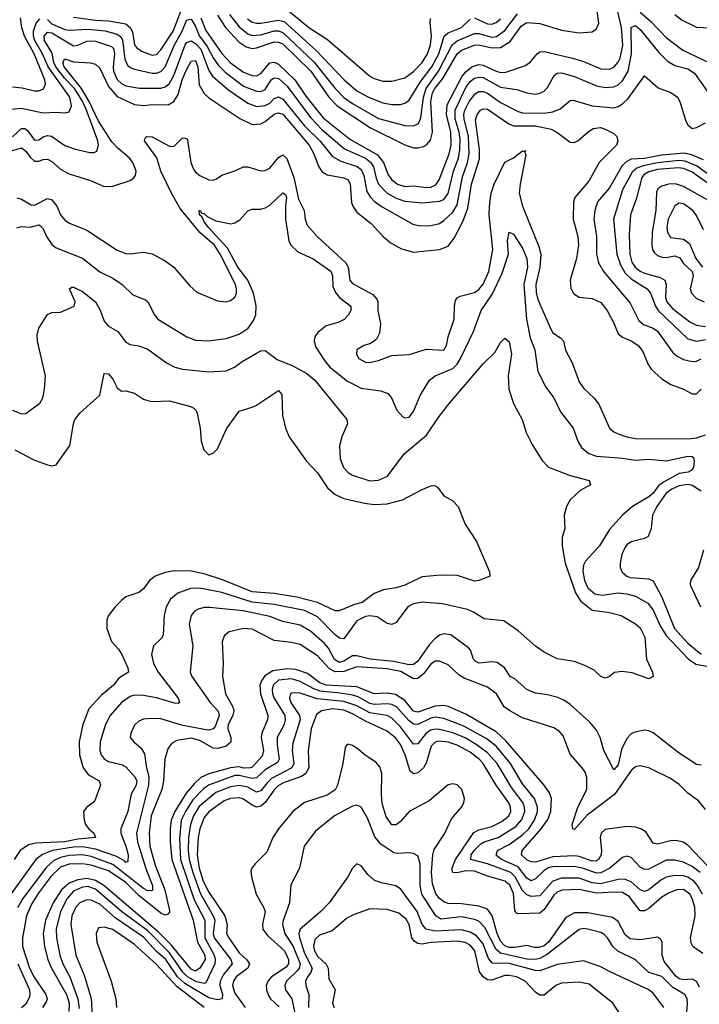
# Model space of a CAD drawing. Header units: inches. Extents: x 884549 to 1028252, y 526810 to 653624.
# Tile 467 of 656: x 941822 to 944942, y 583604 to 588126. Entities that reach past the tile are written whole.
import ezdxf

# ---------------------------------------------------------------- set-up
doc = ezdxf.new("R2010")
doc.units = ezdxf.units.IN
doc.header["$MEASUREMENT"] = 0
doc.layers.add('A9548', color=7, linetype='Continuous')

msp = doc.modelspace()

# ---------------------------------------------------------------- linework, layer by layer
at = {"layer": 'A9548', "color": 5}
for points, elevation in [([(942730, 588146.8), (942767, 588090), (942830, 588022.3), (942861.4, 588001.4), (942890, 587994.5), (942910, 587997), (942990, 588023.9), (943010, 588023.3), (943030, 588014.8), (943159.4, 587890), (943241.6, 587770), (943280.4, 587730), (943433.3, 587630), (943590, 587551), (943630, 587537.3), (943650, 587537.2), (943676, 587544), (943690, 587551.1), (943707.5, 587572.5), (943717.1, 587610), (943709.8, 587749.8), (943717.3, 587790), (943727.6, 587810), (943764.4, 587855.6), (943830, 587968.7), (943850, 587986.8), (943910.2, 588009.8), (943930, 588010.5), (943990, 587996.2), (944030, 587998.4), (944074.1, 588025.9), (944123.9, 588096.1), (944150, 588113.2), (944210, 588108.3), (944310, 588078.7), (944390, 588065.1), (944449.7, 588070), (944470, 588084.4), (944480.8, 588110), (944467.8, 588212.2)], 2420), ([(942070, 588137), (942170, 588123.4), (942230, 588120.8), (942310, 588106.7), (942329.6, 588089.6), (942340.2, 588070), (942350.1, 588010.1), (942358, 587998), (942380.9, 587980.9), (942430, 587962.6), (942450, 587966.9), (942470, 587987.8), (942527.3, 588072.7), (942570, 588184.2)], 2380), ([(942654, 588134), (942676.5, 588076.5), (942750, 587971.5), (942790, 587928.2), (942850, 587884.6), (942890, 587869), (942910, 587868.2), (942930, 587879.2), (942970, 587927.7), (942990, 587930.3), (943010, 587921.5), (943085.8, 587850), (943135.4, 587775.4), (943215, 587675), (943338.1, 587578.1), (943464.7, 587504.7), (943493.1, 587470), (943513.8, 587413.8), (943530, 587390.6), (943556.1, 587370), (943590, 587359.7), (943630, 587363.3), (943690, 587355), (943710, 587356.7), (943732.3, 587367.7), (943748.5, 587390), (943793.9, 587510), (943803.4, 587550), (943801.5, 587610), (943781.5, 587690), (943785.3, 587734.7), (943854, 587866), (943870, 587887.2), (943897.6, 587910), (943930, 587920.2), (943950, 587917.4), (944010, 587889.1), (944030, 587884), (944054.8, 587885.2), (944145, 587915), (944167.6, 587932.4), (944197.8, 587970), (944210, 587978.2), (944230, 587979.9), (944360.8, 587950), (944410, 587934.2), (944490, 587899.9), (944530, 587898.1), (944550, 587908.1), (944569.2, 587930.8), (944578.2, 587950), (944590.5, 588009.5), (944584.6, 588090), (944562, 588190)], 2380), ([(943062.5, 588162.5), (943150, 588090.1), (943235.3, 588035.3), (943428.9, 587868.9), (943450, 587856.6), (943490, 587844.2), (943530, 587843.3), (943590, 587859.8), (943630, 587887.8), (943670, 587930.1), (943694.2, 587970), (943709, 588010), (943712.2, 588050), (943706.7, 588113.3), (943708.5, 588131.5)], 2480), ([(944670, 588160.6), (944718.8, 588118.8), (944790, 588044.9), (944866.8, 587986.8), (944985.2, 587930)], 2380), ([(941750, 587712), (941830, 587720.3), (941930, 587698.7), (941990, 587701.4), (942030, 587698), (942050, 587702.3), (942060.8, 587730), (942053.1, 587770), (941952.6, 587910), (941927.7, 587970), (941891.2, 588030), (941885.6, 588050), (941886, 588074), (941897.9, 588110), (941914.5, 588130)], 2360), ([(941790, 587817.9), (941833.6, 587813.6), (941890, 587800.1), (941910, 587800.1), (941931.4, 587808.6), (941941.2, 587830), (941938.3, 587850), (941888.3, 587970), (941844.6, 588050), (941832.2, 588090), (941826, 588134)], 2380), ([(941950, 588126.5), (941970, 588107.6), (942030, 588081.6), (942050, 588078.5), (942136.8, 588083.2), (942215.4, 588075.4), (942270, 588060.1), (942287.4, 588047.4), (942293.7, 588033.7), (942304.7, 587944.7), (942317.8, 587917.8), (942330, 587906.9), (942350, 587898.7), (942430, 587880.4), (942450, 587880.1), (942470, 587887.4), (942490, 587909.6), (942532.4, 588010), (942566.3, 588070), (942590, 588126), (942610, 588128.6), (942630, 588095), (942647.6, 588050), (942682.3, 588002.3), (942710.5, 587950.5), (942735.7, 587915.7), (942765.8, 587885.8), (942850, 587820.1), (942910, 587797.3), (942930, 587795.8), (942950, 587805.7), (942977, 587850), (942990, 587859.7), (943010, 587856.6), (943050, 587820.3), (943157, 587677), (943210, 587621.8), (943313.5, 587533.5), (943409.5, 587489.5), (943432.3, 587472.3), (943446.2, 587450), (943458.2, 587398.2), (943470, 587370.7), (943510, 587329.7), (943550, 587305.8), (943590, 587293.3), (943670, 587285), (943750, 587293.3), (943770, 587300.6), (943790, 587327.8), (943814.1, 587430), (943836.2, 587490), (943843.2, 587530), (943844.5, 587575.5), (943840, 587610), (943820.8, 587670), (943820.8, 587710), (943870, 587815), (943890, 587842.8), (943910, 587856.9), (943930, 587862.4), (943950, 587860.9), (944030, 587816.3), (944105.2, 587805.2), (944150, 587789.5), (944190, 587784.8), (944210, 587787.9), (944230, 587798.3), (944244.9, 587815.1), (944275.7, 587870), (944290, 587880.4), (944310, 587882.7), (944370, 587865.4), (944470, 587821.6), (944510, 587813.9), (944550, 587817.9), (944570, 587827.4), (944590, 587844.8), (944615.8, 587890), (944631, 587970), (944629.6, 588090.4), (944650, 588098.9), (944670, 588081.7), (944756.1, 587976.1), (944795.7, 587935.7), (944830, 587915.9), (944890, 587900.1), (944920.8, 587880.8), (944977.9, 587797.9)], 2360), ([(942785.2, 588150), (942830, 588092.6), (942870, 588061.1), (942890, 588053.1), (942930, 588055.8), (942990, 588074.6), (943010, 588075.2), (943030, 588066.6), (943172.4, 587932.4), (943270, 587810.1), (943310, 587768.4), (943350, 587740.8), (943470, 587672.8), (943590, 587640.1), (943630, 587638), (943652.6, 587650), (943664.1, 587675.9), (943675.5, 587770), (943688, 587810), (943745.2, 587890), (943807.3, 588010), (943830, 588028.7), (943910, 588062.5), (943930, 588061.9), (943990, 588045.8), (944010.8, 588049.2), (944050, 588076.1), (944107.6, 588152.4)], 2440), ([(942868.1, 588130), (942890, 588115.4), (942910, 588109.8), (942930, 588109.5), (943010, 588124.6), (943037.1, 588117.1), (943183.9, 587983.9), (943311.2, 587850), (943370, 587800.1), (943423.5, 587770), (943490, 587743.9), (943530, 587736.1), (943570, 587737.1), (943590, 587742.2), (943610, 587755.9), (943660.4, 587839.6), (943714.6, 587910), (943746.8, 587970), (943771.2, 588050), (943790, 588066.4), (943849.8, 588090.2), (943890, 588129.2)], 2460), ([(943910, 588133.9), (943970, 588106.6), (943990, 588105.9), (944010, 588113.8), (944030, 588129.4)], 2460), ([(944829.9, 588149.9), (944863.5, 588123.5), (944930, 588091.5), (944990, 588088.6)], 2420), ([(941790, 587587.8), (941830, 587627), (941845.6, 587625.6), (941857.6, 587617.6), (941890, 587573.2), (941910, 587574.4), (941930, 587588.3), (941950, 587594.6), (941968.7, 587591.3), (942030, 587547.8), (942072.3, 587532.3), (942144.4, 587515.6), (942163.9, 587516.1), (942177.1, 587522.9), (942184.6, 587550), (942181.7, 587570), (942129.3, 587710), (942110, 587752.3), (942074, 587810), (942030, 587856.3), (941988.7, 587910), (941979.2, 587930), (941971.9, 587971.9), (941936.9, 588030), (941935.4, 588050), (941950, 588068.8), (941970, 588065.2), (942070, 588006.2), (942090, 588009.5), (942130, 588026.9), (942150, 588029.4), (942170, 588027.6), (942243.7, 588003.7), (942253.4, 587993.4), (942258.2, 587970), (942251, 587910), (942253.2, 587890), (942270, 587851.3), (942290, 587832.6), (942310, 587822.7), (942371.9, 587811.9), (942470, 587811.6), (942490, 587818.3), (942508.1, 587831.9), (942530, 587869.4), (942582.1, 588010), (942590, 588021.9), (942610, 588028.7), (942630, 588016.5), (942653.6, 587990), (942690, 587892.5), (942706.8, 587866.8), (942782.1, 587802.1), (942870, 587742.9), (942910, 587727.8), (942950, 587731.8), (942970, 587743.4), (942990, 587764.1), (943010, 587772), (943030, 587761.7), (943130, 587638.1), (943200.1, 587570), (943258.3, 587498.3), (943296.1, 587476.1), (943371.3, 587451.3), (943390, 587437.7), (943401.7, 587410), (943416.6, 587336.6), (943431.9, 587311.9), (943451.6, 587291.6), (943486.3, 587266.3), (943626.4, 587186.4), (943658.7, 587178.7), (943710, 587180.9), (943750, 587190.1), (943770, 587204), (943810, 587242.3), (943830, 587275.8), (943855.7, 587404.3), (943877.8, 587470), (943885.6, 587510), (943882.9, 587590), (943862.3, 587670), (943861.5, 587690), (943866.1, 587710), (943885.9, 587750), (943913.7, 587786.3), (943930, 587796), (943950, 587796.7), (943970, 587789.1), (944030, 587745.9), (944110, 587704.5), (944130, 587698.9), (944230, 587696.5), (944270, 587703.1), (944302.9, 587717.1), (944350, 587755.5), (944363.3, 587756.7), (944450, 587730.1), (944550, 587721.5), (944570, 587726.8), (944590, 587739.3), (944616, 587764), (944690, 587868.4), (944753.8, 587813.8), (944811.7, 587791.7), (944842.2, 587770), (944852.5, 587750), (944880.6, 587660.6), (944890, 587643.7), (944910, 587626), (944930, 587631.1), (944970, 587652.5)], 2340), ([(941710, 587501), (941830, 587537.2), (941850, 587522.9), (941870, 587494.3), (941890, 587476.2), (941910, 587475.6), (941930, 587484.1), (941950, 587485.9), (941970, 587474.7), (942010, 587440.3), (942050, 587418), (942146.8, 587386.8), (942210, 587359.8), (942250, 587362.2), (942330, 587387.7), (942344, 587396), (942354.5, 587410), (942356.7, 587430), (942341.5, 587470), (942327, 587490), (942274.2, 587534.2), (942245.2, 587565.2), (942182.5, 587662.5), (942141.2, 587750), (942105.8, 587810), (942026.7, 587910), (942020.6, 587930), (942030, 587946.6), (942070, 587932.8), (942148.1, 587928.1), (942170, 587921.5), (942190, 587903.6), (942230, 587819.9), (942270, 587773.7), (942350, 587736.2), (942390, 587731.3), (942430, 587736.5), (942504.7, 587735.3), (942530, 587750.6), (942550, 587782.7), (942568, 587850), (942586.7, 587893.3), (942610, 587935.3), (942630, 587938.4), (942640.4, 587910), (942646.4, 587826.4), (942670, 587787), (942690, 587767.3), (942833, 587673), (942890, 587645.4), (942930, 587648.2), (942950, 587658), (942990, 587692.7), (943010, 587698), (943030, 587692), (943151, 587550), (943172.4, 587510), (943193.4, 587453.4), (943210, 587428.8), (943234.1, 587414.1), (943310, 587400.1), (943330.1, 587390), (943339.9, 587370), (943346, 587286), (943351.3, 587270), (943370, 587242), (943436.5, 587190), (943491.1, 587130), (943523.5, 587103.5), (943574.4, 587074.4), (943630, 587059.1), (943749.9, 587070.1), (943790, 587085.9), (943817.5, 587122.5), (943857.9, 587202.1), (943879.8, 587260.2), (943896.3, 587370), (943933.3, 587486.7), (943932.5, 587530), (943915.4, 587664.6), (943921.7, 587690), (943938.2, 587710), (943950, 587717.1), (943970, 587715.3), (944068.2, 587648.2), (944090, 587639.2), (944190, 587638.9), (944262.6, 587622.6), (944288.9, 587608.9), (944350, 587562.9), (944370, 587562.6), (944384.2, 587570), (944429.9, 587610.1), (944454.3, 587625.7), (944489.3, 587630.7), (944510, 587623.5), (944550, 587603.5), (944563, 587590), (944567.6, 587570), (944561.6, 587550), (944482.5, 587470), (944435.4, 587384.6), (944371.2, 587310), (944364, 587290), (944363.4, 587210), (944384.9, 587130), (944387.6, 587090), (944378.9, 587030), (944349, 586930), (944352.3, 586892.3), (944366.5, 586866.5), (944390, 586852.3), (944450, 586845), (944490, 586826.7), (944519.2, 586790), (944550, 586732.9), (944570, 586683.5), (944590, 586667.8), (944632.7, 586650), (944662.2, 586630), (944682.6, 586602.6), (944705.7, 586545.7), (944721.2, 586521.2), (944770, 586476.3), (944811.3, 586451.3), (944870, 586429.4), (944910, 586407.8), (944930, 586407.8), (944950, 586429.2)], 2320), ([(941810, 587307.4), (941830, 587302.1), (941875.5, 587275.5), (941890, 587275), (941950, 587304.5), (941970, 587299), (941992.4, 587270), (942010, 587229.3), (942030, 587205.6), (942051.6, 587191.6), (942130, 587160.1), (942270, 587067.4), (942310, 587052.3), (942330, 587050.2), (942390, 587058.6), (942430, 587050.2), (942490, 587018), (942530, 586990.2), (942604.1, 586904.1), (942635.4, 586875.4), (942730, 586834.7), (942770, 586830.2), (942790, 586836.3), (942810, 586851.6), (942817.5, 586870), (942817.3, 586890), (942812.7, 586910), (942743, 587050), (942716.3, 587090), (942650, 587148), (942559.4, 587259.4), (942522.7, 587322.7), (942471, 587430), (942452, 587492), (942396.1, 587570), (942398.2, 587581.8), (942405.6, 587590), (942430, 587588.4), (942510, 587544.9), (942530, 587543.1), (942570, 587583), (942582.6, 587582.6), (942590, 587580.9), (942592.3, 587572.3), (942607.5, 587470), (942620.1, 587440.1), (942630, 587425.1), (942650, 587410.2), (942690, 587391.3), (942710, 587388.9), (942725.5, 587394.5), (942750, 587412.3), (942810, 587432.1), (942850, 587451), (942870, 587450.2), (942930, 587431.8), (942950, 587433.7), (942970, 587444.9), (943010, 587492.7), (943030, 587505.4), (943048.6, 587488.6), (943081.2, 587401.2), (943102.4, 587302.4), (943128.6, 587250), (943132.5, 587210), (943142.8, 587182.8), (943187.8, 587130), (943319.9, 587010), (943330.1, 586990), (943338.4, 586930), (943350, 586915.1), (943443.6, 586863.6), (943462.1, 586842.1), (943466, 586830), (943465.8, 586790), (943479.2, 586730), (943473.4, 586686.6), (943460.6, 586659.4), (943450.2, 586649.8), (943430, 586638.2), (943402, 586630), (943370.4, 586610), (943368.9, 586590), (943379.5, 586570), (943410, 586554), (943430, 586551.5), (943470, 586561.3), (943530, 586584.2), (943610, 586588.8), (943690, 586612.4), (943770, 586608.4), (943781.1, 586630), (943789.9, 586670), (943816.9, 586750), (943817.9, 586810), (943822.9, 586837.1), (943830.9, 586849.1), (943844.3, 586855.7), (943910, 586873.9), (943930, 586886.7), (943950, 586911.9), (943976.1, 586970), (943993.9, 587070), (943977.5, 587230), (943978.5, 587270), (943987.4, 587330), (944001.2, 587370), (944050, 587471.1), (944090, 587491.9), (944130, 587523.6), (944138.9, 587521.1), (944144.7, 587524.7), (944142, 587518), (944146, 587506), (944119.2, 587370), (944115.9, 587330), (944131, 587270), (944204.9, 587084.9), (944214.7, 587050), (944210.1, 586990.1), (944191.4, 586910), (944193.1, 586873.1), (944201, 586841), (944261.7, 586701.7), (944270, 586688.7), (944305.2, 586665.2), (944319, 586650), (944327.8, 586607.8), (944359.3, 586550), (944390, 586463.1), (944412.1, 586432.1), (944457.3, 586390), (944480.8, 586360.8), (944529.3, 586250), (944550, 586232.7), (944570, 586223.5), (944610.1, 586210.1), (944650, 586203.1), (944890, 586201.1), (944930, 586205.3), (944970, 586220.2)], 2280), ([(944961.7, 587481.7), (944906.1, 587506.1), (944872.6, 587512.6), (944770, 587503.9), (944690, 587489), (944630, 587485.5), (944606.4, 587473.6), (944586.9, 587453.1), (944530, 587353.2), (944475.1, 587290), (944463.3, 587250), (944458.5, 587210), (944470.5, 587130), (944471, 587051), (944479.8, 587010), (944502.5, 586970), (944624.6, 586824.6), (944665.3, 586745.3), (944685.7, 586725.7), (944730, 586709.1), (944750, 586695.7), (944818.9, 586598.9), (944840.6, 586580.6), (944870, 586565.4), (944910, 586556.4), (944930, 586558), (944950, 586569.2)], 2340), ([(945010, 587395.9), (944932.9, 587452.9), (944876.7, 587476.7), (944850, 587478.9), (944750, 587469.2), (944684.8, 587455.2), (944655.6, 587444.4), (944633.8, 587426.2), (944590, 587344.1), (944547.9, 587210), (944564.2, 587050), (944580.9, 587000.9), (944602.5, 586962.5), (944630, 586936.5), (944703, 586890), (944717.8, 586870), (944741, 586810), (944753.3, 586790), (944890, 586660.8), (944930, 586649.3), (944970, 586656.6)], 2360), ([(944989.2, 587369.2), (944910, 587426.4), (944870, 587443.2), (944845.7, 587445.7), (944750, 587438.3), (944710, 587428), (944686.8, 587413.2), (944678.2, 587401.8), (944653.3, 587306.7), (944626.4, 587230), (944619.7, 587140.3), (944622.8, 587050), (944632.8, 587012.8), (944647.8, 586990), (944670, 586971.2), (944690, 586961.6), (944761.8, 586941.8), (944784.2, 586930), (944790.7, 586910), (944786.9, 586850), (944793.4, 586830), (944819.4, 586799.4), (944898.8, 586738.8), (944930, 586722.6), (944970, 586717.3)], 2380), ([(944995.5, 587290), (944870, 587359.4), (944832.2, 587372.2), (944801.5, 587370), (944770, 587361.3), (944751.7, 587350), (944745.6, 587334.4), (944742.2, 587250), (944725.3, 587150), (944724.9, 587090), (944728, 587070), (944735.9, 587055.9), (944750, 587043.2), (944770, 587035), (944790, 587033.8), (944830, 587041.4), (944852.6, 587032.6), (944870, 587007), (944908.9, 586968.9), (944913.4, 586950), (944900.7, 586890), (944906.7, 586870), (944930, 586845.4), (944964.2, 586830)], 2420), ([(941809.9, 587170.1), (941830, 587176.6), (941870, 587173.2), (941910, 587183.2), (941918.7, 587178.7), (941930, 587166.3), (941945.8, 587130), (941970, 587094.3), (941990, 587078.6), (942110, 587030.9), (942190, 586967.7), (942250, 586938.3), (942292.7, 586910), (942342.2, 586862.2), (942400.2, 586840.2), (942410.8, 586830.8), (942440.6, 586770), (942456.5, 586750), (942590, 586669.3), (942630, 586654.5), (942688.1, 586651.9), (942770, 586661.6), (942830, 586681.2), (942870.9, 586710), (942895.2, 586744.8), (942905.9, 586770), (942907.3, 586812.7), (942895.3, 586870), (942869.6, 586930), (942824.3, 586990), (942776.5, 587076.5), (942690.5, 587170), (942670, 587197.4), (942659.8, 587219.8), (942647.9, 587230), (942646.6, 587250), (942650.5, 587250.5), (942657.3, 587237.3), (942670, 587235.5), (942682.4, 587222.4), (942722.9, 587202.9), (942792, 587188), (942810, 587192.9), (942832.7, 587207.3), (942870, 587249), (942890, 587255.8), (942930, 587255.2), (942950, 587261.3), (942970, 587274), (943030.7, 587330.7), (943042.8, 587322.8), (943046.8, 587310), (943042.1, 587270), (943043, 587210), (943058.2, 587110), (943067.6, 587090), (943099.6, 587059.6), (943170, 587028.4), (943250, 586970.7), (943258.1, 586950), (943260.6, 586900.6), (943272.5, 586872.5), (943291, 586851), (943342.6, 586810), (943341.8, 586790), (943330, 586768.5), (943311.3, 586748.7), (943284.2, 586735.8), (943230, 586720.2), (943190.9, 586690), (943177.9, 586670), (943174, 586650), (943182.2, 586622.2), (943220.9, 586560.9), (943246.3, 586530), (943326.5, 586466.5), (943390, 586433.9), (943481, 586421), (943511.8, 586410), (943529, 586390), (943553, 586333), (943581.6, 586301.6), (943590, 586297), (943610, 586301.1), (943630, 586326.7), (943660.2, 586399.8), (943703.1, 586470), (943729.5, 586490.5), (943810, 586524.2), (943830, 586543.8), (943846.7, 586570), (943905.6, 586694.4), (943940.5, 586790), (943993.3, 586866.7), (944037.9, 586962.1), (944066.1, 587050), (944062, 587110), (944070, 587150.8), (944090, 587140.7), (944130, 587076.9), (944151.2, 587030), (944153.5, 586990), (944136, 586910), (944148.8, 586750), (944165.7, 586665.7), (944186.8, 586610), (944200.5, 586510), (944238.2, 586438.2), (944273.7, 586390), (944304.9, 586324.9), (944362.9, 586250), (944384.1, 586190), (944401.8, 586161.8), (944434.5, 586134.5), (944470, 586121.5), (944590, 586112.9), (944650, 586102.7), (944710, 586107.8), (944790, 586100.8), (944890, 586120.8), (944910, 586120.2), (944915.8, 586115.8), (944918.8, 586098.8), (944914.8, 586070), (944904.2, 586055.8), (944891.4, 586048.6), (944850, 586041.9), (944777.5, 586002.5), (944755.3, 585984.7), (944729.3, 585950), (944710, 585934.3), (944635.9, 585890), (944589.6, 585850.4), (944530, 585784.4), (944483.8, 585710), (944420.1, 585639.9), (944410, 585620.5), (944407.3, 585592.7), (944415.8, 585550), (944430, 585516.6), (944463.3, 585490), (944496.2, 585483.8), (944570, 585493.9), (944610, 585489.3), (944650, 585478.9), (944706.2, 585446.2), (944730, 585414.6), (944761.8, 585341.8), (944790, 585297.5), (944891.2, 585191.2), (944926.3, 585166.3), (944984.6, 585155.4)], 2260), ([(944961.5, 587161.5), (944930, 587227.3), (944912.9, 587250), (944870, 587279.9), (944850, 587283.2), (944829.2, 587270.8), (944799.3, 587210), (944793.6, 587173.6), (944796.1, 587150), (944810, 587126.3), (944870, 587118.7), (944897.9, 587097.9), (944926.9, 587030), (944957, 586990)], 2440), ([(941790, 586333.2), (941830, 586315.6), (941850, 586317.6), (941915.3, 586364.7), (941928.1, 586390), (941935.7, 586430), (941940.8, 586490), (941903.5, 586650), (941902.5, 586677.5), (941909.8, 586710), (941950, 586772.2), (941970, 586781.7), (942010, 586783.1), (942072.6, 586810), (942076.4, 586830), (942051.8, 586890), (942062.2, 586897.8), (942070, 586898.2), (942110, 586877.2), (942170.4, 586830.4), (942192.4, 586792.4), (942210, 586741), (942230, 586718.7), (942273.4, 586693.4), (942310, 586645.2), (942330, 586634.6), (942370, 586628.1), (942410, 586612.5), (942496.9, 586550), (942535.3, 586530), (942570, 586520.4), (942690, 586509.5), (942770, 586513.4), (942808.5, 586530), (942843.7, 586556.3), (942910, 586595), (942930, 586605.4), (942950, 586607.1), (943004.9, 586564.9), (943076.7, 586536.7), (943141.3, 586501.3), (943176.6, 586470), (943324.6, 586290), (943327.6, 586270), (943300.9, 586210), (943290.7, 586169.3), (943292.9, 586110), (943308.4, 586070), (943330, 586046.7), (943350, 586034.8), (943430, 586008.7), (943470, 586010.6), (943511.1, 586030), (943588.1, 586131.9), (943690, 586217.6), (943742.7, 586297.3), (943795.1, 586364.9), (943950, 586545.5), (944003.1, 586596.9), (944030, 586643.8), (944050, 586664), (944070, 586646.8), (944079.8, 586590), (944064.6, 586490), (944067.8, 586430), (944090, 586364), (944128.9, 586290), (944146.9, 586230), (944174.4, 586174.4), (944221.5, 586101.5), (944250, 586070.3), (944350, 586033.5), (944436, 586010), (944442.8, 585990), (944395.8, 585964.2), (944350, 585920.7), (944331.8, 585890), (944321.3, 585850), (944324.9, 585790), (944312.4, 585747.6), (944311.9, 585710), (944326.2, 585630), (944374, 585494), (944396.6, 585456.6), (944450, 585414), (944530, 585403.6), (944584, 585390), (944650, 585352.2), (944670, 585332.7), (944691.7, 585290), (944700.3, 585190), (944726.7, 585130), (944730, 585109), (944710, 585098.9), (944634, 585126), (944587.4, 585132.6), (944552.7, 585127.3), (944530, 585109.3), (944510, 585102.7), (944490.8, 585109.2), (944458.8, 585138.8), (944419.3, 585159.3), (944370, 585178.2), (944290, 585190.9), (944230, 585222), (944190, 585248.7), (944110, 585319.8), (944045.3, 585365.3), (943954.3, 585374.3), (943905.8, 585405.8), (943877.6, 585417.6), (943763, 585443), (943670, 585451.3), (943630, 585443.9), (943604.6, 585430), (943550, 585358.2), (943530, 585348.6), (943510, 585353.4), (943463.6, 585383.6), (943430, 585387.9), (943410, 585384.5), (943370, 585365.2), (943310, 585283), (943290, 585286.3), (943270, 585301.2), (943190, 585383.1), (943130, 585412.3), (942990, 585440.3), (942890, 585451.6), (942750, 585494.7), (942650, 585515.9), (942606.4, 585513.6), (942548.3, 585491.7), (942514.7, 585465.3), (942494.8, 585430), (942485.3, 585390), (942480.4, 585299.6), (942473.8, 585286.2), (942437.3, 585250), (942427.2, 585210), (942436.6, 585170), (942457.9, 585130), (942549.2, 585010), (942555.3, 584990), (942550, 584985.7), (942532.6, 584987.4), (942451.1, 585011.1), (942390, 585023), (942350, 585023.2), (942330, 585017.3), (942290, 584989.9), (942238.1, 584930), (942216.9, 584890), (942192.4, 584810), (942190.8, 584770), (942197, 584750), (942210, 584731.2), (942230, 584719.8), (942290, 584706.1), (942310, 584695), (942350, 584650.6), (942359.7, 584630), (942357.3, 584610), (942333.9, 584570), (942318.7, 584490), (942287.2, 584410), (942286.5, 584390), (942310.4, 584330), (942319.7, 584290), (942319.4, 584260.6), (942310, 584255.9), (942303.8, 584263.8), (942263.9, 584283.9), (942170, 584316.6), (942110, 584328), (942070, 584325.8), (941972.4, 584310), (941927.6, 584292.4), (941896.1, 584270), (941781.3, 584110)], 2240), ([(941799.5, 586150), (941890, 586103.8), (941950, 586081.6), (941970, 586077.3), (941990, 586081.3), (942052.7, 586170), (942068.7, 586270), (942076.3, 586290), (942099.5, 586320.5), (942190, 586402), (942210, 586500.7), (942230, 586499.1), (942250, 586474.9), (942270, 586435.8), (942290, 586420.5), (942310, 586421.6), (942350, 586410.4), (942390, 586383.8), (942415.1, 586375.1), (942430, 586372.2), (942510, 586375.6), (942606, 586350), (942621.3, 586341.3), (942631.9, 586331.9), (942636.9, 586316.9), (942651.3, 586250), (942656, 586190), (942667, 586150), (942690, 586128), (942710, 586134.9), (942730, 586154.9), (942772.3, 586247.7), (942830, 586328.9), (942890, 586346), (942910, 586356.2), (943010, 586423), (943025.1, 586405.1), (943028.5, 586308.5), (943043, 586250), (943059.1, 586210), (943138.3, 586098.3), (943190, 586044.4), (943236, 585976), (943270, 585944.9), (943310, 585926.7), (943405.3, 585905.3), (943450, 585900.2), (943510, 585903.2), (943579.3, 585920.7), (943670, 585968.4), (943710, 585985.5), (943727.1, 585987.1), (943739.9, 585979.9), (943770, 585938.8), (943810, 585916), (943836, 585890), (943867.3, 585810), (943918.8, 585730), (943978.8, 585590), (943981, 585570), (943931, 585550), (943910, 585548.2), (943832.8, 585572.8), (943754.4, 585574.4), (943670, 585567.7), (943590, 585529.3), (943550, 585517), (943492.4, 585507.6), (943450, 585491.6), (943395.3, 585450), (943359.8, 585440.2), (943289.2, 585410.8), (943270, 585411.6), (943189.5, 585449.5), (943094.2, 585474.2), (942990.2, 585490.2), (942890, 585498.5), (942753.4, 585553.4), (942670, 585581.4), (942610, 585593.3), (942530, 585595.1), (942490, 585588), (942444.7, 585570), (942418.9, 585550), (942390, 585512.4), (942370, 585494.8), (942310, 585474.8), (942290, 585458.7), (942260.7, 585430), (942230.2, 585390), (942222.6, 585370), (942222.6, 585330), (942243.8, 585270), (942275.6, 585235.6), (942291.1, 585211.1), (942319, 585150), (942321.5, 585130), (942278.1, 585101.9), (942252.7, 585070), (942197.1, 585022.9), (942139.1, 584960.9), (942112.2, 584890), (942095.5, 584810), (942097.5, 584750), (942113.6, 584690), (942138.8, 584658.8), (942186.9, 584630), (942193.7, 584610), (942165.1, 584534.9), (942130.1, 584509.9), (942115.6, 584490), (942117.7, 584450), (942124.8, 584430), (942139.7, 584410), (942163.2, 584390), (942170.4, 584370), (942090, 584362.8), (942030, 584350), (941895.3, 584344.7), (941863.3, 584336.7), (941824.8, 584310), (941796.6, 584270)], 2220), ([(944950, 585961.4), (944910, 585987.4), (944890, 585991.8), (944850, 585986), (944815.5, 585970), (944790, 585950.9), (944747.3, 585890), (944727.5, 585850), (944721.7, 585790), (944706.8, 585753.2), (944690, 585743.4), (944630, 585727.9), (944610, 585715), (944599.8, 585700.2), (944586.5, 585670), (944578.8, 585630), (944579.5, 585610), (944588.4, 585588.4), (944609.2, 585570), (944624.8, 585564.8), (944710, 585557.6), (944730, 585548.7), (944770, 585473.9), (944828.2, 585330), (944890, 585263.1), (944950, 585212.9)], 2280), ([(944962.2, 585690), (944938.3, 585610), (944901.6, 585550), (944900.7, 585530), (944947.2, 585430)], 2320), ([(944950, 584702.4), (944930, 584706.2), (944850, 584758), (944730, 584851.1), (944710, 584860.5), (944690, 584862.6), (944645.6, 584854.4), (944630, 584846), (944610, 584824.8), (944585.6, 584774.4), (944570, 584703.5), (944550, 584680.5), (944503.4, 584770), (944487.2, 584830), (944470, 584863.8), (944440.3, 584900.3), (944350, 584980.9), (944321, 585001), (944292.5, 585012.5), (944245.7, 585025.7), (944190, 585033.7), (944151.2, 585050), (944096.7, 585096.7), (944074.7, 585110), (944048.4, 585150), (944014.3, 585174.3), (943990, 585177.8), (943930.6, 585170.6), (943917.7, 585177.7), (943906, 585190), (943891.8, 585230), (943882.1, 585242.1), (943801.7, 585301.7), (943770, 585306.3), (943750, 585300.2), (943730, 585284.9), (943704, 585256), (943650, 585179.9), (943630, 585165.1), (943610, 585163.8), (943537.9, 585177.9), (943431.4, 585188.6), (943370, 585205.2), (943350, 585204.2), (943310, 585179.6), (943290, 585173.9), (943267.8, 585187.8), (943240.1, 585240.1), (943221.6, 585261.6), (943157.7, 585317.7), (943110, 585346.1), (943030, 585362.3), (942970, 585385.3), (942848.6, 585411.4), (942693, 585427), (942670, 585426.9), (942641.1, 585418.9), (942625.2, 585410), (942609.7, 585390.3), (942599.8, 585350), (942617.2, 585250), (942605.4, 585130), (942613.4, 585110), (942697, 584990), (942733.3, 584950), (942737.6, 584930), (942719.7, 584880.3), (942710, 584868.6), (942690, 584863.8), (942670, 584865.9), (942565.6, 584885.6), (942470, 584915.3), (942423.8, 584916.2), (942390, 584913), (942370, 584905.3), (942350, 584886.6), (942333, 584850), (942330.2, 584830), (942346, 584810), (942380.4, 584780.4), (942395, 584755), (942404, 584690), (942415.9, 584650), (942413.9, 584610), (942358.1, 584390), (942363.2, 584350), (942403.1, 584223.1), (942432.3, 584150), (942432.7, 584127.3), (942410, 584125.2), (942390, 584135.7), (942250, 584246.7), (942150, 584283.6), (942110, 584290), (942050, 584288.1), (942010, 584278.9), (941977.1, 584262.9), (941946.2, 584233.8), (941836.6, 584090), (941812.5, 584047.5)], 2260), ([(944970, 584499.4), (944938.8, 584538.8), (944890, 584573.2), (944850, 584614.4), (944810, 584641.6), (944710, 584690.5), (944670, 584699.1), (944650, 584694.3), (944630, 584677.7), (944552.8, 584567.2), (944427.1, 584472.9), (944370, 584407.4), (944362, 584410), (944359.1, 584430), (944383.9, 584510), (944425.2, 584590), (944425.3, 584645.3), (944417.5, 584670), (944405.2, 584690), (944350, 584753.3), (944317.8, 584837.8), (944299.2, 584859.2), (944274.2, 584874.2), (944130, 584920.5), (944075.1, 584950), (944045.8, 584970), (944010.6, 585030), (943970, 585060.8), (943862.5, 585102.5), (943838.1, 585118.1), (943790, 585163.2), (943750, 585179.9), (943730, 585179.9), (943710, 585166.7), (943677, 585123), (943650, 585100.1), (943630, 585098.4), (943572, 585132), (943510, 585145.4), (943370, 585154.8), (943310, 585132.5), (943270, 585131.8), (943244.6, 585144.6), (943190, 585205.3), (943110, 585256.5), (943070, 585266.5), (942990, 585274.6), (942890, 585326.6), (942850, 585329.9), (942784.7, 585315.3), (942762.1, 585297.9), (942752.6, 585270), (942756.4, 585170), (942753.1, 585110), (942767, 585030), (942801.3, 584970), (942805.7, 584950), (942801.2, 584930), (942779.5, 584890), (942777.9, 584870), (942791, 584830), (942792.4, 584807.6), (942770.2, 584790), (942730, 584778.8), (942710, 584780.8), (942650, 584815.7), (942610, 584826.2), (942544.1, 584815.9), (942518.6, 584801.4), (942502.9, 584777.1), (942488.6, 584730), (942482.8, 584630), (942474.7, 584590), (942426.4, 584470), (942416.7, 584390), (942419.8, 584330), (942443.7, 584243.7), (942488.7, 584130), (942510, 584034.9), (942510, 584027.1), (942502.5, 584017.5), (942490, 584013.3), (942470, 584023.5), (942370, 584103.4), (942310, 584163.2), (942230, 584216.9), (942150, 584243.2), (942110, 584249.4), (942050, 584247.2), (942010, 584234.4), (941967.3, 584192.7), (941907.2, 584112.8), (941876.5, 584063.5), (941854, 584010), (941835.6, 583910), (941834.9, 583870), (941868, 583770), (941888.5, 583728.5), (941942.9, 583650), (941948.1, 583630), (941944.5, 583615.5), (941926.9, 583590)], 2280), ([(945008.5, 584210), (944890, 584335.7), (944868.8, 584348.8), (944836.6, 584356.6), (944810, 584354.8), (944750, 584340.2), (944730, 584344), (944696.2, 584396.2), (944674.3, 584410), (944650, 584417.9), (944610, 584420.5), (944510, 584407.3), (944492.1, 584390), (944487, 584370), (944493.9, 584310), (944491.8, 584290), (944480.1, 584270), (944470, 584263), (944450, 584261.2), (944390, 584283), (944370, 584286.1), (944270, 584281), (944190, 584257.2), (944170, 584257.8), (944150, 584267.3), (944126.5, 584290), (944128.3, 584310), (944216.2, 584410), (944246.9, 584453.1), (944260.7, 584490), (944263.4, 584550), (944255, 584575), (944230, 584609.9), (944054.2, 584814.2), (944010, 584855.6), (943870, 584937), (943790, 584971.8), (943770, 584975.9), (943730, 584974), (943650, 584945.4), (943630, 584950.9), (943590, 584998.9), (943546.9, 585026.9), (943510, 585033.9), (943450, 585030.6), (943370, 585061.7), (943230, 585070.5), (943200.9, 585080.9), (943142.9, 585122.9), (943090, 585142.4), (943050, 585145.2), (942984.1, 585135.9), (942947.3, 585112.7), (942931.8, 585090), (942925.3, 585070), (942927.9, 585030), (942961.8, 584930), (942959.5, 584910), (942933.3, 584850), (942931.2, 584830), (942941.2, 584770), (942935.5, 584744.5), (942890, 584693.8), (942880.7, 584690), (942851, 584689), (942830, 584694.6), (942790, 584690.8), (942690, 584663.3), (942653.8, 584646.2), (942622.8, 584617.2), (942586.4, 584573.6), (942534.9, 584490), (942518.5, 584450), (942513.2, 584410), (942513.1, 584350), (942520.4, 584270), (942618.4, 583990), (942638.2, 583890), (942671.9, 583830), (942673.1, 583810), (942650, 583769.9), (942630, 583756.9), (942610, 583765.7), (942517.6, 583877.6), (942457.6, 583937.6), (942209.3, 584150), (942170, 584172.1), (942130, 584181.6), (942090, 584175.4), (942050, 584160.9), (942014, 584130), (941976, 584070), (941940.6, 583990), (941930.9, 583930), (941936.4, 583870), (941951.2, 583810), (941968.2, 583770), (942036.7, 583650), (942049.6, 583610), (942048.7, 583571.3)], 2320), ([(944945.5, 584210), (944910, 584237.5), (944870, 584256.7), (944830, 584266), (944790, 584265.5), (944710, 584225), (944690, 584222.6), (944670, 584234.1), (944630, 584278.8), (944610, 584284.6), (944590, 584278.6), (944531.2, 584230), (944490, 584207.5), (944470, 584206.3), (944410, 584228.2), (944370, 584236.5), (944270, 584235.7), (944250, 584230.4), (944230, 584218.2), (944190, 584180.7), (944170, 584171.4), (944150, 584183.4), (944110, 584235.1), (944034.7, 584270), (944010, 584289.9), (944015.9, 584310), (944070, 584337.8), (944130, 584381.8), (944159.2, 584410), (944185.7, 584450), (944198.9, 584490), (944199.4, 584510), (944185.7, 584550), (944130, 584616.7), (944075, 584710), (944010, 584789.6), (943964.3, 584824.3), (943861.4, 584881.4), (943770, 584917.2), (943730, 584923), (943710, 584918.8), (943650, 584888.6), (943630, 584891.2), (943610, 584905.9), (943552.6, 584970), (943530, 584980.7), (943510, 584984), (943450, 584980.6), (943430, 584985.2), (943375.9, 585015.9), (943350, 585023.8), (943293.6, 585033.6), (943201.6, 585041.6), (943172.3, 585052.3), (943110, 585087.1), (943070, 585099.7), (943010, 585093.6), (942986.1, 585070), (942981.3, 585050), (942983.4, 585030), (942990.7, 585010), (943039.5, 584930), (943041.8, 584910), (943035.8, 584890), (943004.5, 584830), (943003.9, 584796.1), (943013.7, 584730), (943005.3, 584714.7), (942950, 584680.8), (942910, 584643.8), (942890, 584640.7), (942830, 584655.7), (942810, 584654.6), (942688.9, 584611.1), (942666.2, 584593.8), (942617.3, 584542.7), (942582.9, 584490), (942564.2, 584450), (942556, 584364), (942560.9, 584270), (942623.4, 584083.4), (942672.6, 583990), (942672.1, 583910), (942715.9, 583830), (942720.4, 583810), (942718.1, 583790), (942677, 583703), (942670, 583699.2), (942633.3, 583706.7), (942593.2, 583730), (942571.4, 583751.4), (942510, 583840.1), (942410, 583941.1), (942289.9, 584030), (942170, 584132.5), (942135.3, 584144.7), (942110, 584142.7), (942070, 584124), (942040.1, 584090), (942009, 584030), (941989.2, 583950), (941990.8, 583910), (942006.8, 583830), (942020.6, 583790), (942051.9, 583730), (942089.1, 583630), (942095.4, 583584.6)], 2340), ([(944956.7, 584110), (944934.5, 584150), (944917.2, 584170), (944890, 584187.9), (944870, 584193.6), (944830, 584195.5), (944790, 584187.4), (944765.4, 584174.6), (944710, 584129.5), (944690, 584122.6), (944670, 584130.4), (944630, 584167.2), (944598.9, 584178.9), (944570, 584178.1), (944490, 584157.6), (944450, 584162.8), (944390, 584183.4), (944310, 584183.2), (944269.8, 584170.2), (944210, 584103), (944170, 584098.9), (944150, 584106.5), (944130, 584127.5), (944097.2, 584190), (944076.5, 584210), (943970, 584249.5), (943893.9, 584270), (943895.2, 584290), (943910, 584312), (943939.2, 584340.8), (943954.6, 584350), (944019.5, 584370), (944099.3, 584420.7), (944127, 584453), (944141.3, 584490), (944140.1, 584510), (944131.5, 584531.5), (944079.4, 584599.4), (944013.6, 584710), (943970, 584759.8), (943917.9, 584797.9), (943867.4, 584827.4), (943810, 584851.2), (943750, 584866.8), (943730, 584868.3), (943710, 584863.7), (943688.7, 584850), (943650, 584801.1), (943630, 584799.3), (943570, 584878.4), (943530, 584918.3), (943510, 584930.5), (943430, 584942.7), (943370, 584974.6), (943310, 584995.1), (943187.7, 585007.7), (943104.6, 585035.4), (943070, 585033.4), (943065.1, 585030), (943060.5, 585010), (943067, 584990), (943106.7, 584930), (943110.7, 584910), (943076.1, 584803.9), (943073.5, 584770), (943081.3, 584710), (943071.9, 584690), (942978.7, 584641.3), (942957.9, 584622.1), (942930, 584584.6), (942919.2, 584580.8), (942910, 584578), (942870, 584601.6), (942830, 584609.1), (942790, 584603.2), (942722.4, 584577.6), (942646.7, 584513.3), (942620, 584470), (942606.5, 584430), (942597.7, 584370), (942596.2, 584310), (942600.6, 584270), (942617.6, 584210), (942651.7, 584111.7), (942710.5, 584010), (942717.8, 583990), (942711.3, 583930), (942715.7, 583910), (942791.8, 583810), (942798.3, 583790), (942758.2, 583741.8), (942742.5, 583710), (942741.7, 583690), (942753.2, 583650), (942751.3, 583630), (942730, 583624.2), (942690, 583634.2), (942579.9, 583699.9), (942547.1, 583730), (942493, 583810), (942449, 583849), (942390, 583912.9), (942260.7, 584000.7), (942190, 584063.4), (942150, 584082.6), (942130, 584083.6), (942098.9, 584070), (942080.5, 584050), (942062.2, 584010), (942056.9, 583970), (942080.6, 583830), (942118.5, 583738.5), (942150.9, 583630.9), (942154.9, 583550)], 2360), ([(944957.8, 583837.8), (944912.9, 583870), (944904.7, 583884.7), (944902.1, 583910), (944923.3, 584010), (944921.8, 584050), (944910, 584089.8), (944898, 584110), (944870, 584131), (944838.7, 584130), (944803.5, 584116.5), (944770, 584095.8), (944710, 584044.7), (944690, 584033.1), (944670, 584033.5), (944619.5, 584099.5), (944590, 584117), (944550, 584120), (944470, 584114.1), (944390, 584131), (944311.8, 584128.2), (944290, 584119.6), (944274.8, 584105.2), (944230, 584039.2), (944210, 584022.7), (944110, 584020.2), (944103.5, 584023.5), (944094.7, 584034.7), (944090, 584113.4), (944072, 584152), (944051.3, 584170), (943970, 584193.2), (943910, 584216.2), (943870, 584216.6), (943830, 584207.5), (943810, 584209.9), (943805.7, 584225.7), (943822.3, 584270), (943907.3, 584392.7), (943930, 584405.9), (943990, 584421.3), (944036, 584444), (944068.5, 584470), (944076.5, 584490), (944075.6, 584510), (944067.9, 584530), (944009.9, 584610), (943950.3, 584710), (943931.7, 584730), (943890, 584761.9), (943830, 584793.8), (943790, 584808.3), (943747.4, 584812.6), (943730, 584807.9), (943710.6, 584789.4), (943688.4, 584711.6), (943675.8, 584690), (943650, 584667.5), (943630, 584662.5), (943615.2, 584675.2), (943591.8, 584750), (943570, 584796.7), (943547.7, 584827.7), (943510, 584857.9), (943410, 584904.3), (943350, 584938.7), (943310, 584954.4), (943258.4, 584961.6), (943207.3, 584952.7), (943184.6, 584935.4), (943160.6, 584870), (943147.4, 584770), (943150.1, 584690), (943136.5, 584663.5), (943115.5, 584650), (943037.1, 584622.9), (943010.7, 584609.3), (942990, 584589.9), (942950, 584530.3), (942930, 584514.2), (942910, 584509.4), (942890, 584518.2), (942850, 584546.4), (942830, 584552), (942790, 584549.7), (942761.2, 584538.8), (942690, 584488.7), (942670, 584461.9), (942648.8, 584410), (942641.2, 584370), (942636.6, 584290), (942645.9, 584230), (942664.4, 584170), (942690, 584119.5), (942763.4, 584010), (942775.4, 583970), (942772.4, 583930), (942782.4, 583910), (942830, 583841.1), (942862.9, 583810), (942876.9, 583790), (942870.4, 583770), (942816.5, 583730), (942803.3, 583710), (942799.2, 583690), (942810, 583656.1), (942857.8, 583590)], 2380), ([(944943.4, 583683.4), (944930, 583709.4), (944910, 583719.1), (944870, 583716), (944850, 583720.8), (944834.1, 583734.1), (944781.6, 583801.6), (944771.2, 583830), (944771.6, 583890), (944763.8, 583903.8), (944750, 583912.5), (944670, 583899.6), (944624.8, 583904.8), (944602.6, 583922.6), (944570, 583984.1), (944543.5, 584003.5), (944430, 584025.1), (944370, 584024.2), (944330, 584002.6), (944250, 583890), (944230, 583873.5), (944205.1, 583865.1), (944185.1, 583865.1), (944150, 583874.1), (944094.8, 583865.2), (944070, 583865.7), (944050, 583873.2), (944030, 583894.6), (944014.7, 583930), (943991, 584011), (943970, 584040.6), (943930, 584055.2), (943850, 584066), (943790, 584067.9), (943770, 584075), (943750, 584089.9), (943732.3, 584112.3), (943717.3, 584157.3), (943712.7, 584210), (943719.2, 584290), (943725.3, 584314.7), (943773, 584387), (943804.7, 584455.3), (943849.9, 584510), (943860.7, 584530), (943864.1, 584550), (943851.5, 584590), (943830, 584611.6), (943810, 584616.2), (943790, 584612.6), (943701.6, 584538.4), (943611, 584490), (943570, 584443.4), (943551.3, 584428.7), (943530, 584428.4), (943504.7, 584464.7), (943487.1, 584527.1), (943483, 584570), (943484.3, 584664.3), (943475.4, 584695.4), (943456.9, 584716.9), (943408.8, 584748.8), (943370, 584781.3), (943350, 584793.3), (943330, 584798.2), (943324.4, 584795.6), (943316.9, 584783.1), (943306.2, 584710), (943281.7, 584610), (943271, 584589), (943234.6, 584565.4), (943129.4, 584530.6), (943076.3, 584490), (943010, 584409.8), (942985.1, 584370), (942957.5, 584302.5), (942903.6, 584250), (942887.4, 584230), (942883.4, 584216.6), (942885.8, 584190), (942908, 584110), (942941.9, 584050), (942948.6, 584030), (942936.6, 583970), (942939.1, 583950), (942960.1, 583920.1), (943037.8, 583850), (943056.6, 583810), (943056.3, 583790), (943045.4, 583774.6), (942978.2, 583730), (942962.1, 583710), (942954.6, 583690), (942955.2, 583670), (942964.5, 583644.5), (942974, 583630), (943013.3, 583593.3)], 2420), ([(944879.2, 583479.2), (944888.3, 583610), (944885.7, 583630), (944875, 583650), (944821, 583681), (944770, 583731.4), (944709.9, 583750), (944648.8, 583808.8), (944568.3, 583848.3), (944545.9, 583870), (944521, 583910), (944505.3, 583925.3), (944490, 583933.5), (944430, 583949.3), (944410, 583951.9), (944390, 583948.1), (944245.3, 583834.7), (944210, 583814.7), (944190.2, 583809.8), (944150, 583811.6), (944030, 583838.7), (944010, 583856.2), (943957.3, 583957.3), (943930, 583985.7), (943910, 583994.2), (943850, 584005.5), (943756, 583996), (943732.5, 584010), (943667.9, 584110), (943661.4, 584150), (943661.4, 584250), (943650, 584286), (943630, 584296.7), (943610, 584299.7), (943556.3, 584296.3), (943539.8, 584299.8), (943480.2, 584340.2), (943452.6, 584372.6), (943419.6, 584459.6), (943390, 584509.8), (943370, 584518.7), (943350, 584514), (943267.9, 584470), (943180.4, 584399.6), (943128.8, 584331.2), (943106.9, 584230), (943067.8, 584152.2), (943061.3, 584070), (943031.5, 583988.5), (943029.6, 583970), (943039.5, 583930), (943078.4, 583870), (943110.3, 583790), (943105.7, 583770), (943099, 583761), (943047.3, 583710), (943039.6, 583690), (943042.3, 583670), (943072.3, 583630), (943089, 583550)], 2440), ([(944779.4, 583590), (944730, 583655.8), (944710.6, 583670.6), (944532.7, 583752.7), (944490, 583776.9), (944410, 583804.3), (944290, 583786.3), (944210, 583758.6), (944190, 583760.1), (944070, 583791.5), (943993.2, 583793.2), (943975, 583815), (943950, 583882), (943919, 583919), (943890, 583935.5), (943850, 583945.7), (943730, 583940.8), (943689, 583949), (943670.3, 583970), (943647.6, 584030), (943570, 584134), (943548.7, 584148.7), (943482, 584162), (943450, 584173.6), (943420.3, 584200.3), (943390, 584240.7), (943370, 584249.3), (943350, 584229.2), (943328.9, 584190), (943243.8, 584070), (943204.3, 584030), (943110.6, 583950), (943104.4, 583930), (943106.3, 583910), (943130, 583838.5), (943165.7, 583770), (943159, 583750), (943143.1, 583730), (943134.9, 583710), (943135.6, 583690), (943150.1, 583650), (943147.5, 583590)], 2460), ([(944584.8, 583550), (944544.5, 583610), (944436, 583696), (944390, 583706.6), (944310, 583701.9), (944283.2, 583690), (944230, 583645.6), (944210, 583645.6), (944190, 583659.3), (944143.2, 583710), (944103.5, 583730), (944070, 583737.2), (944050, 583736.2), (943990, 583714.6), (943970, 583717), (943950, 583729.9), (943933.4, 583753.4), (943911.1, 583850), (943890, 583876.1), (943867.7, 583887.7), (943830, 583893.8), (943710, 583888.2), (943670, 583879.9), (943650, 583883), (943633.9, 583893.9), (943623, 583910), (943611, 583970), (943596, 583996), (943562.2, 584022.2), (943510, 584040.3), (943430, 584042.6), (943350, 584013), (943321.9, 583998.1), (943257.6, 583942.4), (943198.5, 583921.5), (943177.8, 583902.2), (943171.2, 583870), (943175.1, 583850), (943190, 583824.8), (943229.3, 583789.3), (943238.3, 583770), (943241.7, 583721.7), (943270.1, 583670), (943258.9, 583610), (943265.6, 583590)], 2480), ([(942670, 583589.7), (942544.8, 583684.8), (942450, 583786.6), (942350, 583879.5), (942250, 583947.4), (942210, 583959.1), (942184.6, 583955.4), (942173.9, 583930), (942176.8, 583890), (942241.6, 583710), (942263.3, 583630), (942266.9, 583590)], 2380), ([(941813.5, 583790), (941866.9, 583670), (941869.7, 583650), (941866, 583634), (941850, 583605.3), (941830, 583588.4)], 2260)]:
    msp.add_lwpolyline(points, dxfattribs=dict(at, elevation=elevation))

doc.saveas('drawing.dxf')
